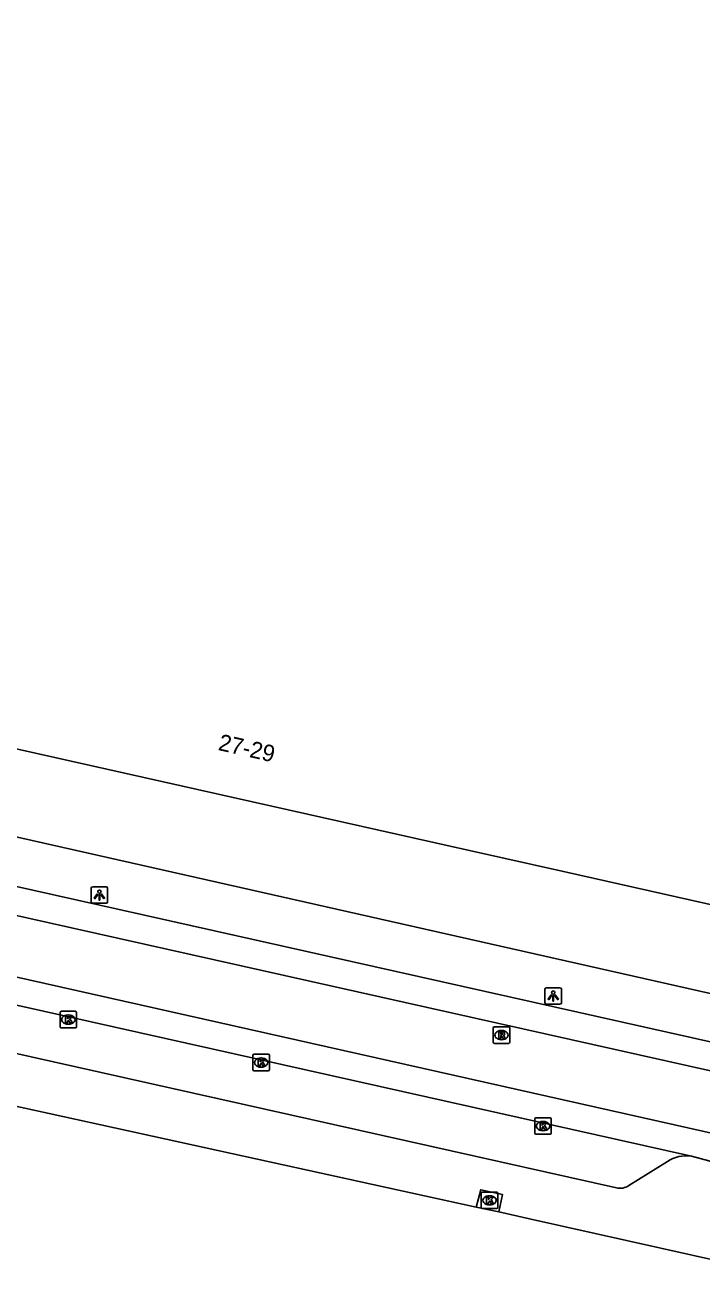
# Model space of a CAD drawing. Extents: x 162172 to 163187, y 382874 to 383684.
# Drawn here: x 163021.6 to 163062.4, y 382899.2 to 382974.7 of the extents above; entities that cross this region are included whole.
import ezdxf

# ---------------------------------------------------------------- set-up
doc = ezdxf.new("R2010")
doc.units = 0
for name, color, linetype in [('IMGEO_Berm_groen', 7, 'Continuous'), ('IMGEO_Kolk', 7, 'Continuous'), ('IMGEO_Lichtpunt', 7, 'Continuous'), ('IMGEO_Pand', 7, 'Continuous'), ('IMGEO_Pand_nummerreeks', 7, 'Continuous'), ('IMGEO_Parkeervlak_open', 7, 'Continuous'), ('IMGEO_Rijbaan_lokaal_gesloten', 7, 'Continuous'), ('IMGEO_Rioolput', 7, 'Continuous'), ('IMGEO_Voetpad_open', 7, 'Continuous'), ('IMGEO_Waterloop', 7, 'Continuous')]:
    doc.layers.add(name, color=color, linetype=linetype)

msp = doc.modelspace()

# ---------------------------------------------------------------- linework, layer by layer
at = {"layer": 'IMGEO_Berm_groen'}
msp.add_lwpolyline([(163050.115, 382903.167), (163050.342, 382904.213), (163049.031, 382904.512), (163048.746, 382903.467)], dxfattribs=at)
at = {"layer": 'IMGEO_Kolk'}
for p, q in [((163023.674, 382914.34), (163023.674, 382915.192)), ((163023.749, 382915.266), (163024.601, 382915.266)), ((163024.162, 382915.046), (163024.187, 382915.046)), ((163024.675, 382915.192), (163024.675, 382914.34)), ((163024.601, 382914.266), (163023.749, 382914.266)), ((163024.185, 382914.486), (163024.16, 382914.486)), ((163035.293, 382911.75), (163035.293, 382912.602)), ((163035.368, 382912.676), (163036.22, 382912.676)), ((163035.781, 382912.456), (163035.806, 382912.456)), ((163036.294, 382912.602), (163036.294, 382911.75)), ((163036.22, 382911.676), (163035.368, 382911.676)), ((163035.804, 382911.896), (163035.779, 382911.896)), ((163052.279, 382907.923), (163052.279, 382908.775)), ((163052.354, 382908.849), (163053.206, 382908.849)), ((163053.28, 382908.775), (163053.28, 382907.923)), ((163052.79, 382908.069), (163052.765, 382908.069)), ((163052.767, 382908.629), (163052.792, 382908.629)), ((163053.206, 382907.849), (163052.354, 382907.849)), ((163049.058, 382903.442), (163049.058, 382904.294)), ((163049.133, 382904.368), (163049.985, 382904.368)), ((163049.546, 382904.148), (163049.571, 382904.148)), ((163050.059, 382904.294), (163050.059, 382903.442)), ((163049.985, 382903.368), (163049.133, 382903.368)), ((163049.569, 382903.588), (163049.544, 382903.588))]:
    msp.add_line(p, q, dxfattribs=at)
for points in [[(163023.674, 382914.34), (163023.674, 382915.192)], [(163023.749, 382915.266), (163024.601, 382915.266)], [(163023.995, 382914.966), (163024.118, 382914.966), (163024.118, 382914.815), (163024.248, 382914.966), (163024.412, 382914.966), (163024.266, 382914.815), (163024.419, 382914.566), (163024.267, 382914.566), (163024.182, 382914.73), (163024.118, 382914.663), (163024.118, 382914.566), (163023.995, 382914.566), (163023.995, 382914.966)], [(163024.675, 382915.192), (163024.675, 382914.34)], [(163024.601, 382914.266), (163023.749, 382914.266)], [(163035.293, 382911.75), (163035.293, 382912.602)], [(163035.368, 382912.676), (163036.22, 382912.676)], [(163036.294, 382912.602), (163036.294, 382911.75)], [(163036.22, 382911.676), (163035.368, 382911.676)], [(163035.614, 382912.376), (163035.737, 382912.376), (163035.737, 382912.225), (163035.867, 382912.376), (163036.031, 382912.376), (163035.885, 382912.225), (163036.038, 382911.976), (163035.886, 382911.976), (163035.801, 382912.14), (163035.737, 382912.073), (163035.737, 382911.976), (163035.614, 382911.976), (163035.614, 382912.376)], [(163052.279, 382907.923), (163052.279, 382908.775)], [(163052.354, 382908.849), (163053.206, 382908.849)], [(163053.28, 382908.775), (163053.28, 382907.923)], [(163052.6, 382908.549), (163052.723, 382908.549), (163052.723, 382908.398), (163052.853, 382908.549), (163053.017, 382908.549), (163052.871, 382908.398), (163053.024, 382908.149), (163052.872, 382908.149), (163052.787, 382908.313), (163052.723, 382908.246), (163052.723, 382908.149), (163052.6, 382908.149), (163052.6, 382908.549)], [(163053.206, 382907.849), (163052.354, 382907.849)], [(163049.058, 382903.442), (163049.058, 382904.294)], [(163049.133, 382904.368), (163049.985, 382904.368)], [(163050.059, 382904.294), (163050.059, 382903.442)], [(163049.985, 382903.368), (163049.133, 382903.368)], [(163049.379, 382904.068), (163049.502, 382904.068), (163049.502, 382903.917), (163049.632, 382904.068), (163049.796, 382904.068), (163049.65, 382903.917), (163049.803, 382903.668), (163049.651, 382903.668), (163049.566, 382903.832), (163049.502, 382903.765), (163049.502, 382903.668), (163049.379, 382903.668), (163049.379, 382904.068)]]:
    msp.add_lwpolyline(points, dxfattribs=at)
for centre, start, end in [((163023.751, 382915.19), 91.55205, 178.44795), ((163023.751, 382915.19), 91.55205, 178.44795), ((163024.599, 382915.19), 1.55205, 88.44795), ((163024.599, 382915.19), 1.55205, 88.44795), ((163023.751, 382914.342), 181.55205, 268.44795), ((163023.751, 382914.342), 181.55205, 268.44795), ((163024.599, 382914.342), 271.55205, 358.44795), ((163024.599, 382914.342), 271.55205, 358.44795), ((163035.37, 382912.6), 91.55205, 178.44795), ((163035.37, 382912.6), 91.55205, 178.44795), ((163036.218, 382912.6), 1.55205, 88.44795), ((163036.218, 382912.6), 1.55205, 88.44795), ((163035.37, 382911.752), 181.55205, 268.44795), ((163035.37, 382911.752), 181.55205, 268.44795), ((163036.218, 382911.752), 271.55205, 358.44795), ((163036.218, 382911.752), 271.55205, 358.44795), ((163052.356, 382908.773), 91.55205, 178.44795), ((163052.356, 382908.773), 91.55205, 178.44795), ((163053.204, 382908.773), 1.55205, 88.44795), ((163053.204, 382908.773), 1.55205, 88.44795), ((163052.356, 382907.925), 181.55205, 268.44795), ((163052.356, 382907.925), 181.55205, 268.44795), ((163053.204, 382907.925), 271.55205, 358.44795), ((163053.204, 382907.925), 271.55205, 358.44795), ((163049.135, 382904.292), 91.55205, 178.44795), ((163049.135, 382904.292), 91.55205, 178.44795), ((163049.983, 382904.292), 1.55205, 88.44795), ((163049.983, 382904.292), 1.55205, 88.44795), ((163049.135, 382903.444), 181.55205, 268.44795), ((163049.135, 382903.444), 181.55205, 268.44795), ((163049.983, 382903.444), 271.55205, 358.44795), ((163049.983, 382903.444), 271.55205, 358.44795)]:
    msp.add_arc(centre, 0.0765, start, end, dxfattribs=at)
for centre, major_axis, ratio, start_param, end_param in [((163024.161, 382914.766), (-0.387, 0.002), 0.722429, 4.712389, 7.853982), ((163024.186, 382914.766), (-0.39, 0.002), 0.717154, 1.570796, 4.712389), ((163035.78, 382912.176), (-0.387, 0.002), 0.722429, 4.712389, 7.853982), ((163035.805, 382912.176), (-0.39, 0.002), 0.717154, 1.570796, 4.712389), ((163052.766, 382908.349), (-0.387, 0.002), 0.722429, 4.712389, 7.853982), ((163052.791, 382908.349), (-0.39, 0.002), 0.717154, 1.570796, 4.712389), ((163049.545, 382903.868), (-0.387, 0.002), 0.722429, 4.712389, 7.853982), ((163049.57, 382903.868), (-0.39, 0.002), 0.717154, 1.570796, 4.712389)]:
    msp.add_ellipse(centre, major_axis=major_axis, ratio=ratio, start_param=start_param, end_param=end_param, dxfattribs=at)
at = {"layer": 'IMGEO_Lichtpunt'}
for p, q in [((163025.547, 382922.683), (163025.547, 382921.876)), ((163025.547, 382922.683), (163025.547, 382921.876)), ((163026.449, 382922.778), (163025.641, 382922.778)), ((163026.449, 382922.778), (163025.641, 382922.778)), ((163026.543, 382921.876), (163026.543, 382922.683)), ((163026.543, 382921.876), (163026.543, 382922.683)), ((163025.641, 382921.782), (163026.449, 382921.782)), ((163025.641, 382921.782), (163026.449, 382921.782)), ((163052.896, 382916.594), (163052.896, 382915.787)), ((163052.896, 382916.594), (163052.896, 382915.787)), ((163053.798, 382916.689), (163052.99, 382916.689)), ((163053.798, 382916.689), (163052.99, 382916.689)), ((163053.892, 382915.787), (163053.892, 382916.594)), ((163053.892, 382915.787), (163053.892, 382916.594)), ((163052.99, 382915.693), (163053.798, 382915.693)), ((163052.99, 382915.693), (163053.798, 382915.693))]:
    msp.add_line(p, q, dxfattribs=at)
for points in [[(163025.921, 382922.347), (163025.96, 382922.319), (163025.772, 382922.057), (163025.734, 382922.084), (163025.921, 382922.347)], [(163026.023, 382922.299), (163026.07, 382922.299), (163026.07, 382921.977), (163026.023, 382921.977), (163026.023, 382922.299)], [(163026.133, 382922.319), (163026.171, 382922.346), (163026.358, 382922.084), (163026.319, 382922.056), (163026.133, 382922.319)], [(163053.27, 382916.258), (163053.309, 382916.23), (163053.121, 382915.968), (163053.083, 382915.995), (163053.27, 382916.258)], [(163053.372, 382916.21), (163053.419, 382916.21), (163053.419, 382915.888), (163053.372, 382915.888), (163053.372, 382916.21)], [(163053.482, 382916.23), (163053.52, 382916.257), (163053.707, 382915.995), (163053.668, 382915.967), (163053.482, 382916.23)]]:
    msp.add_lwpolyline(points, dxfattribs=at)
for centre in [(163026.046, 382922.481), (163053.395, 382916.392)]:
    msp.add_circle(centre, 0.0994, dxfattribs=at)
for centre, start, end in [((163025.641, 382922.683), 90, 180), ((163025.641, 382922.683), 90, 180), ((163026.449, 382922.683), 0, 90), ((163026.449, 382922.683), 0, 90), ((163025.641, 382921.876), 180, 270), ((163025.641, 382921.876), 180, 270), ((163026.449, 382921.876), 270, 0), ((163026.449, 382921.876), 270, 360), ((163052.99, 382916.594), 90, 180), ((163052.99, 382916.594), 90, 180), ((163053.798, 382916.594), 0, 90), ((163053.798, 382916.594), 0, 90), ((163052.99, 382915.787), 180, 270), ((163052.99, 382915.787), 180, 270), ((163053.798, 382915.787), 270, 0), ((163053.798, 382915.787), 270, 360)]:
    msp.add_arc(centre, 0.0946, start, end, dxfattribs=at)
at = {"layer": 'IMGEO_Pand'}
msp.add_lwpolyline([(162993.865, 382937.183), (162994.32, 382937.081), (163000, 382935.807), (163022.198, 382930.829), (163048.344, 382924.966), (163054.02, 382923.693), (163066.783, 382920.831), (163078.547, 382918.193)], dxfattribs=at)
at = {"layer": 'IMGEO_Parkeervlak_open'}
for points in [[(163057.199, 382904.619), (162978.03, 382922.351)], [(163060.277, 382906.21), (163057.952, 382904.765)]]:
    msp.add_lwpolyline(points, dxfattribs=at)
for centre, radius, start, end in [((163061.413, 382904.533), 2.025, 81.27441, 124.11092), ((163057.414, 382905.527), 0.933, 256.7011, 305.24487)]:
    msp.add_arc(centre, radius, start, end, dxfattribs=at)
at = {"layer": 'IMGEO_Rijbaan_lokaal_gesloten'}
for points in [[(162571.899, 383023.687), (162773.34, 382978.384), (162787.291, 382975.248), (162824.157, 382966.963), (162829.302, 382965.805), (162943.475, 382940.176), (162960.356, 382936.387), (163076.773, 382910.308)], [(162571.522, 383022.029), (162786.88, 382973.603), (162917.14, 382944.312), (162943.106, 382938.499), (163087.202, 382906.239)], [(163063.468, 382907.805), (162942.339, 382935.016), (162786.012, 382970.134), (162582.55, 383015.84)], [(162974.816, 382925.987), (163061.72, 382906.535)], [(163061.72, 382906.535), (163062.776, 382906.254), (163065.631, 382905.242)]]:
    msp.add_lwpolyline(points, dxfattribs=at)
at = {"layer": 'IMGEO_Rioolput'}
for p, q in [((163049.775, 382913.408), (163049.775, 382914.26)), ((163049.85, 382914.334), (163050.702, 382914.334)), ((163050.263, 382914.114), (163050.288, 382914.114)), ((163050.776, 382914.26), (163050.776, 382913.408)), ((163050.702, 382913.334), (163049.85, 382913.334)), ((163050.286, 382913.554), (163050.261, 382913.554))]:
    msp.add_line(p, q, dxfattribs=at)
for points in [[(163049.775, 382913.408), (163049.775, 382914.26)], [(163049.85, 382914.334), (163050.702, 382914.334)], [(163050.364, 382914.032), (163050.112, 382914.034), (163050.112, 382913.634)], [(163050.29, 382913.953), (163050.236, 382913.953), (163050.236, 382913.872)], [(163050.776, 382914.26), (163050.776, 382913.408)], [(163050.702, 382913.334), (163049.85, 382913.334)], [(163050.112, 382913.634), (163050.236, 382913.634), (163050.236, 382913.796), (163050.247, 382913.796)], [(163050.236, 382913.872), (163050.288, 382913.872)], [(163050.294, 382913.767), (163050.365, 382913.634), (163050.505, 382913.634), (163050.44, 382913.76)]]:
    msp.add_lwpolyline(points, dxfattribs=at)
for centre, radius, start, end in [((163049.852, 382914.258), 0.0765, 91.55205, 178.44795), ((163049.852, 382914.258), 0.0765, 91.55205, 178.44795), ((163050.296, 382913.857), 0.0964, 77.00612, 93.18647), ((163050.31, 382913.914), 0.0378, 276.66336, 79.67722), ((163050.363, 382913.922), 0.109, 350.36119, 89.41601), ((163050.7, 382914.258), 0.0765, 1.55205, 88.44795), ((163050.7, 382914.258), 0.0765, 1.55205, 88.44795), ((163049.852, 382913.41), 0.0765, 181.55205, 268.44795), ((163049.852, 382913.41), 0.0765, 181.55205, 268.44795), ((163050.246, 382913.743), 0.0533, 26.02933, 88.69889), ((163050.272, 382914.061), 0.19, 274.7715, 282.96867), ((163050.361, 382913.922), 0.112, 277.58423, 350.98172), ((163050.345, 382913.707), 0.108, 29.51342, 73.79051), ((163050.7, 382913.41), 0.0765, 271.55205, 358.44795), ((163050.7, 382913.41), 0.0765, 271.55205, 358.44795)]:
    msp.add_arc(centre, radius, start, end, dxfattribs=at)
for centre, major_axis, ratio, start_param, end_param in [((163050.262, 382913.834), (-0.387, 0.002), 0.722429, 4.712389, 7.853982), ((163050.287, 382913.834), (-0.39, 0.002), 0.717154, 1.570796, 4.712389)]:
    msp.add_ellipse(centre, major_axis=major_axis, ratio=ratio, start_param=start_param, end_param=end_param, dxfattribs=at)
at = {"layer": 'IMGEO_Voetpad_open'}
msp.add_lwpolyline([(163077.342, 382912.864), (163066.871, 382915.427), (163052.88, 382918.586), (162992.328, 382932.257), (162983.779, 382934.187), (162984.781, 382939.169)], dxfattribs=at)
at = {"layer": 'IMGEO_Waterloop'}
for points in [[(163048.746, 382903.467), (163005.132, 382913.018)], [(163050.115, 382903.167), (163048.746, 382903.467)], [(163067.609, 382899.249), (163051.964, 382902.762), (163050.115, 382903.167)]]:
    msp.add_lwpolyline(points, dxfattribs=at)

# ---------------------------------------------------------------- texts
at = {"layer": 'IMGEO_Pand_nummerreeks'}
msp.add_text('27-29', height=1, rotation=347.30042, dxfattribs=at).set_placement((163033.156, 382931.028))

doc.saveas('drawing.dxf')
